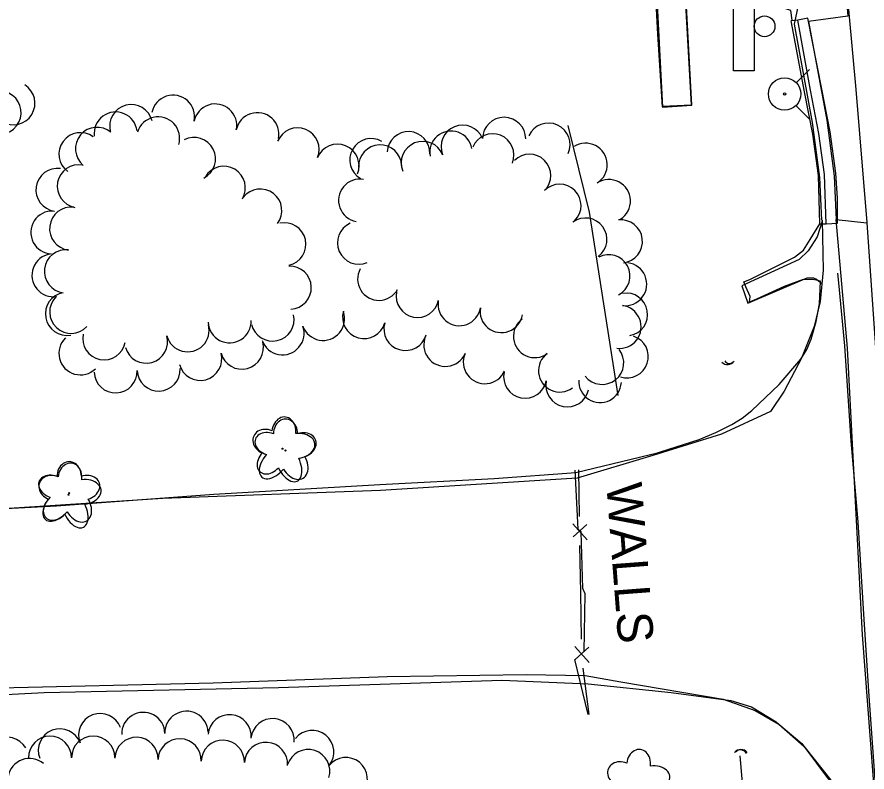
# Model space of a CAD drawing. Extents: x 588843 to 2552415, y 180129 to 269402.
# Drawn here: x 594572.6 to 594716.2, y 184366.4 to 184494 of the extents above; entities that cross this region are included whole.
import ezdxf

# ---------------------------------------------------------------- set-up
doc = ezdxf.new("R2010")
doc.units = 0
for name, color, linetype in [('Default', 7, 'Continuous'), ('E_DRN', 7, 'Continuous'), ('E_DWY', 7, 'Continuous'), ('E_FEN_P', 7, 'Continuous'), ('E_LAND_TreeLine', 7, 'Continuous'), ('E_LAND_TreeLine_P', 7, 'Continuous'), ('E_LAND_Vegetation', 7, 'Continuous'), ('E_PATH_Sidewalk', 7, 'Continuous'), ('E_RDWY', 7, 'Continuous'), ('E_RDWY_AsphConc', 7, 'Continuous'), ('E_RDWY_C_and_G', 7, 'Continuous'), ('E_RDWY_Gravel', 7, 'Continuous'), ('E_RDWY_PavtEdge', 7, 'Continuous'), ('E_SGN', 7, 'Continuous'), ('E_UTL_WHydrant', 7, 'Continuous'), ('E_WAL', 7, 'Continuous'), ('E_WAL_Text', 7, 'Continuous'), ('E_WTR_P', 7, 'Continuous')]:
    doc.layers.add(name, color=color, linetype=linetype)

# ---------------------------------------------------------------- blocks, each defined once
blk = doc.blocks.new('WALLS_1')
at = {"layer": 'E_WAL_Text'}
blk.add_text('WALLS', height=12, dxfattribs=at).set_placement((-26.84, -6))
blk = doc.blocks.new('HYD')
at = {"layer": 'Default'}
for p, q in [((-3.84, 3.84), (-8.32, 8.32)), ((3.84, 3.84), (8.32, 8.32))]:
    blk.add_line(p, q, dxfattribs=at)
for radius in [5.48, 0.42]:
    blk.add_circle((0, 0), radius, dxfattribs=at)
blk = doc.blocks.new('CULV2')
at = {"layer": 'E_DRN'}
blk.add_arc((19.7, 14.8), 24.6, 216.8699, 323.1301, dxfattribs=at)
blk = doc.blocks.new('DTRE')
at = {"layer": 'Default'}
blk.add_circle((-0.18, 0), 0.183, dxfattribs=at)
for centre, major_axis, ratio in [((-1.87, 5.32), (1.36, -4.98), 0.782863), ((4.06, 2.74), (-5.27, -2.93), 0.691916), ((-5.87, 0.15), (4.93, -0.12), 0.832022), ((3.54, -3.71), (-5.01, 4.58), 0.560249), ((-2.49, -5.24), (1.8, 4.86), 0.716896)]:
    blk.add_ellipse(centre, major_axis=major_axis, ratio=ratio, start_param=1.570796, end_param=4.712389, dxfattribs=at)
blk = doc.blocks.new('SGN_1')
at = {"layer": 'Default'}
blk.add_lwpolyline([(-3.5, -15), (-10.5, -15), (-10.5, 15), (-3.5, 15)], close=True, dxfattribs=at)
blk.add_circle((0, 0), 3.5, dxfattribs=at)
blk = doc.blocks.new('CULV2_4')
at = {"layer": 'E_DRN'}
blk.add_arc((64.6, 48.4), 80.7, 216.8699, 323.1301, dxfattribs=at)
blk = doc.blocks.new('DTRE_4')
at = {"layer": 'E_LAND_Vegetation'}
blk.add_circle((-0.6, 0), 0.601, dxfattribs=at)
for centre, major_axis, ratio in [((-6.14, 17.45), (4.46, -16.34), 0.782863), ((13.31, 8.98), (-17.3, -9.61), 0.691916), ((-19.26, 0.5), (16.18, -0.4), 0.832022), ((11.62, -12.16), (-16.44, 15.03), 0.560249), ((-8.18, -17.2), (5.91, 15.93), 0.716896)]:
    blk.add_ellipse(centre, major_axis=major_axis, ratio=ratio, start_param=1.570796, end_param=4.712389, dxfattribs=at)

msp = doc.modelspace()

# ---------------------------------------------------------------- linework, layer by layer
at = {"layer": 'E_DWY'}
for points in [[(594708.57, 184459.64), (594708.73, 184451.18), (594708.24, 184445.89), (594707.23, 184441.67), (594705.1, 184436.35), (594702.16, 184430.74), (594699.85, 184427.3), (594691.6, 184423.52), (594680.01, 184419.88), (594667.24, 184416.05), (594633.99, 184414), (594597.25, 184412.64), (594560, 184410.19)], [(594680.02, 184420.14), (594677.74, 184419.53), (594667, 184416.95), (594653.17, 184415.93), (594633.87, 184414.95), (594605.88, 184413.33), (594579.31, 184411.32), (594552.49, 184409.94)], [(594567.26, 184380.58), (594605.77, 184381.49), (594635.12, 184382.57), (594658.62, 184382.91), (594668.59, 184382.71), (594674.6, 184381.67), (594691.89, 184378.75), (594697.3, 184376.81), (594701.27, 184374.53), (594705.15, 184371.22), (594710.13, 184364.63)], [(594541.47, 184378.02), (594577.22, 184379.87), (594616.79, 184380.73), (594654.5, 184381.92), (594669.08, 184381.33), (594683.1, 184379.88), (594693.16, 184378.53), (594696.63, 184377.44), (594700.82, 184374.91), (594705.49, 184370.81), (594711.81, 184362.85)]]:
    msp.add_lwpolyline(points, dxfattribs=at)
at = {"layer": 'E_FEN_P'}
for p, q in [((594666.46, 184408.34), (594668.91, 184405.62)), ((594668.87, 184408.25), (594666.55, 184406.14)), ((594666.81, 184387.62), (594669.25, 184384.9)), ((594669.21, 184387.53), (594666.89, 184385.42))]:
    msp.add_line(p, q, dxfattribs=at)
for points in [[(594667.42, 184417.49), (594667.55, 184409.58)], [(594667.63, 184404.68), (594667.77, 184396.77)], [(594667.77, 184396.77), (594667.9, 184388.85)], [(594668.18, 184383.97), (594669.2, 184376.12)]]:
    msp.add_lwpolyline(points, dxfattribs=at)
at = {"layer": 'E_LAND_TreeLine'}
msp.add_lwpolyline([(594674.13, 184430.05), (594669.28, 184461), (594665.7, 184475.61)], dxfattribs=at)
at = {"layer": 'E_LAND_TreeLine_P'}
for centre, radius, start, end in [((594572.02, 184479.38), 3.63, 238.388, 58.388), ((594569.63, 184477.81), 3.68, 243.8708, 63.8708), ((594598.97, 184477.11), 3.64, 348.2666, 168.2666), ((594591.91, 184475.52), 3.64, 14.0486, 194.0486), ((594606.09, 184475.63), 3.64, 348.2666, 168.2666), ((594589.28, 184474.28), 3.63, 6.7226, 186.7226), ((594613.21, 184474.15), 3.64, 348.2666, 168.2666), ((594596.46, 184473.47), 3.63, 343.0531, 163.0531), ((594654.88, 184473.38), 3.64, 359.5543, 179.5543), ((594662.38, 184472.4), 3.64, 335.4995, 155.4995), ((594583.33, 184470.79), 3.63, 53.5985, 233.5985), ((594586.14, 184471.69), 3.64, 50.0677, 230.0677), ((594620, 184471.59), 3.64, 337.7762, 157.7762), ((594638.72, 184471), 3.6, 357.2681, 177.2681), ((594645.91, 184471.1), 3.6, 10.3341, 190.3341), ((594647.87, 184472.06), 3.64, 22.2412, 202.2412), ((594602.51, 184469.99), 3.63, 297.1351, 117.1351), ((594632.42, 184469.82), 3.6, 59.9726, 239.9726), ((594641.14, 184469.31), 3.64, 22.2412, 202.2412), ((594652.93, 184470.63), 3.6, 338.0991, 158.0991), ((594626.74, 184468.83), 3.64, 337.7762, 157.7762), ((594633.94, 184468.71), 3.64, 2.1829, 182.1829), ((594668.65, 184468.99), 3.64, 302.6517, 122.6517), ((594659.17, 184467.19), 3.6, 315.1147, 135.1147), ((594583.06, 184465.37), 3.64, 79.5225, 259.5225), ((594607.55, 184465.11), 3.63, 329.3165, 149.3165), ((594579.45, 184464.77), 3.63, 81.9034, 261.9034), ((594630.52, 184462.98), 3.6, 80.1197, 260.1197), ((594672.57, 184462.86), 3.64, 302.6517, 122.6517), ((594613.71, 184461.27), 3.63, 322.5733, 142.5733), ((594664.27, 184462.11), 3.6, 315.1147, 135.1147), ((594581.76, 184458.21), 3.64, 83.0028, 263.0028), ((594578.59, 184457.56), 3.63, 87.4363, 267.4363), ((594668.64, 184456.4), 3.6, 306.4105, 126.4105), ((594617.78, 184455.58), 3.63, 282.728, 102.728), ((594630.33, 184455.81), 3.6, 113.6203, 293.6203), ((594674.6, 184456.06), 3.64, 276.5733, 96.5733), ((594580.88, 184450.99), 3.64, 83.0028, 263.0028), ((594578.78, 184450.33), 3.63, 99.1308, 279.1308), ((594672.53, 184450.22), 3.6, 297.8485, 117.8485), ((594618.69, 184448.23), 3.63, 272.5197, 92.5197), ((594633.74, 184449.69), 3.6, 151.1977, 331.1977), ((594675.32, 184448.83), 3.64, 262.561, 82.561), ((594581.06, 184443.8), 3.64, 100.0336, 280.0336), ((594640.26, 184446.81), 3.6, 168.7242, 348.7242), ((594675.51, 184443.72), 3.6, 279.6914, 99.6914), ((594581.77, 184444.14), 3.63, 136.8015, 316.8015), ((594647.32, 184445.41), 3.6, 170.7667, 350.7667), ((594624.31, 184442.97), 3.64, 199.6411, 19.6411), ((594631.23, 184443.28), 3.64, 164.0302, 344.0302), ((594654.42, 184444.25), 3.6, 170.7667, 350.7667), ((594674.38, 184441.62), 3.64, 262.561, 82.561), ((594615.78, 184442.84), 3.63, 192.6873, 12.6873), ((594660.05, 184440.02), 3.6, 126.0667, 306.0667), ((594601.44, 184441.03), 3.63, 195.0145, 15.0145), ((594608.53, 184442.55), 3.63, 182.1905, 2.1905), ((594617.46, 184440.53), 3.64, 199.6411, 19.6411), ((594638.22, 184441.27), 3.64, 164.0302, 344.0302), ((594587.34, 184439.68), 3.63, 168.6021, 348.6021), ((594594.43, 184439.12), 3.63, 195.7361, 15.7361), ((594644.96, 184438.57), 3.64, 156.4356, 336.4356), ((594675.63, 184436.6), 3.6, 251.7941, 71.7941), ((594583.33, 184437.15), 3.64, 134.2853, 314.2853), ((594610.6, 184438.11), 3.64, 195.1275, 15.1275), ((594603.57, 184436.21), 3.64, 195.1275, 15.1275), ((594651.63, 184435.66), 3.64, 156.4356, 336.4356), ((594664.28, 184434.21), 3.6, 126.0667, 306.0667), ((594671.44, 184435.54), 3.64, 218.3538, 38.3538), ((594589.27, 184434.1), 3.64, 182.4652, 2.4652), ((594596.54, 184434.42), 3.64, 182.4652, 2.4652), ((594658.44, 184433.21), 3.64, 168.3462, 348.3462), ((594665.57, 184431.74), 3.64, 168.3462, 348.3462), ((594671.08, 184432.41), 3.6, 176.6729, 356.6729), ((594586.67, 184372.66), 3.65, 20.9001, 200.9001), ((594593.95, 184372.86), 3.65, 1.5182, 181.5182), ((594601.24, 184373.06), 3.65, 1.5182, 181.5182), ((594608.51, 184372.47), 3.65, 354.8705, 174.8705), ((594615.77, 184371.81), 3.65, 354.8705, 174.8705), ((594578.19, 184368.83), 3.65, 0.1213, 180.1213), ((594579.86, 184370.06), 3.65, 20.9001, 200.9001), ((594585.49, 184368.85), 3.65, 0.1213, 180.1213), ((594622.48, 184369.81), 3.65, 321.0664, 141.0664), ((594570.94, 184368.65), 3.65, 30.4425, 210.4425), ((594592.79, 184368.64), 3.65, 358.1104, 178.1104), ((594600.08, 184368.4), 3.65, 358.1104, 178.1104), ((594607.37, 184368.16), 3.65, 358.1104, 178.1104), ((594614.66, 184367.8), 3.65, 356.1738, 176.1738), ((594621.8, 184366.58), 3.65, 342.4708, 162.4708), ((594574.75, 184365.08), 3.65, 50.4008, 230.4008), ((594628.15, 184365.23), 3.65, 321.0664, 141.0664)]:
    msp.add_arc(centre, radius, start, end, dxfattribs=at)
at = {"layer": 'E_PATH_Sidewalk'}
for points in [[(594675.75, 184564.58), (594677.4, 184557.3), (594678.16, 184541.92), (594679.16, 184521.94), (594679.92, 184507.02), (594680.77, 184491.07), (594681.58, 184478.79), (594686.51, 184479.12), (594685.56, 184496.05), (594684.23, 184519.87), (594683.07, 184543.24), (594682.53, 184553.77), (594683.52, 184556.45)], [(594681.64, 184478.89), (594680.41, 184502.23), (594679.51, 184519.87), (594677.54, 184557.52), (594676.29, 184563.57)], [(594676.35, 184563.71), (594677.44, 184557.73), (594678.65, 184535.48), (594680.5, 184500.44), (594681.65, 184478.71), (594686.56, 184479.05), (594684.87, 184510.35), (594683.13, 184540.75), (594682.52, 184553.31), (594682.58, 184554.21), (594683.51, 184556.22)], [(594681.64, 184478.89), (594686.52, 184479.1), (594685.29, 184502.81), (594684.45, 184519.51), (594682.57, 184553.42), (594683.38, 184555.97)]]:
    msp.add_lwpolyline(points, dxfattribs=at)
at = {"layer": 'E_RDWY'}
for points in [[(594707.06, 184540.71), (594708.95, 184539.99), (594712.13, 184503.86), (594712.92, 184494.11), (594706.29, 184493.18)], [(594708.57, 184459.46), (594707.74, 184456.81), (594706.25, 184454.47), (594704.7, 184452.97), (594695.04, 184448.56), (594696.04, 184445.62), (594706.08, 184449.91), (594707.1, 184449.92), (594707.64, 184449.67), (594708.52, 184448.96)], [(594710.96, 184459.76), (594716.14, 184459.19), (594724.35, 184340.84), (594726.41, 184294.37), (594727.8, 184267.26)]]:
    msp.add_lwpolyline(points, dxfattribs=at)
at = {"layer": 'E_RDWY_AsphConc'}
for points in [[(594703.5, 184493.43), (594703.28, 184495.06), (594697.22, 184497.07), (594697.97, 184501.29), (594701.66, 184500.31), (594704.54, 184499.76), (594705.94, 184502.85), (594704.07, 184547.54), (594695.76, 184550.21), (594684.58, 184555.48)], [(594680.02, 184420.14), (594687.82, 184422.59), (594690.62, 184423.76), (594693.32, 184425.12), (594693.32, 184425.12), (594695.08, 184426.2), (594696.71, 184427.47), (594696.71, 184427.47), (594701.32, 184431.86), (594701.32, 184431.86), (594704.96, 184436.18), (594704.96, 184436.18), (594705.97, 184437.79), (594706.73, 184439.54), (594706.73, 184439.54), (594707.58, 184442.5), (594708.13, 184445.53), (594708.13, 184445.53), (594708.29, 184449.32), (594707.31, 184449.57), (594705.39, 184449.6), (594702.17, 184448.44), (594697.49, 184446.27), (594696.33, 184445.81), (594696.42, 184446.77), (594695.72, 184448.37), (594695.35, 184449.25), (594696.38, 184449.64), (594703.89, 184453.41), (594705.46, 184454.6), (594705.46, 184454.6), (594706.58, 184456.38), (594706.58, 184456.38), (594708.2, 184459.01)]]:
    msp.add_lwpolyline(points, dxfattribs=at)
at = {"layer": 'E_RDWY_C_and_G'}
for points in [[(594708.2, 184459.01), (594709.27, 184459.03), (594711.16, 184459.14), (594711.17, 184463.37), (594710.92, 184467.59), (594710.92, 184467.59), (594709.95, 184474.57), (594709.95, 184474.57), (594708.52, 184481.74), (594706.17, 184493.77), (594704.47, 184493.43), (594703.35, 184493.33)], [(594708.2, 184459.01), (594707.95, 184467.2), (594707.01, 184474.18), (594705.58, 184481.33), (594703.35, 184493.33)], [(594709.27, 184459.03), (594708.96, 184467.35), (594708, 184474.29), (594706.63, 184481.58), (594704.47, 184493.43)], [(594706.29, 184493.18), (594709.35, 184476.54), (594710.61, 184467.07), (594710.96, 184459.76)], [(594703.83, 184492.73), (594706.88, 184476.15), (594708.12, 184466.85), (594708.47, 184459.64)]]:
    msp.add_lwpolyline(points, dxfattribs=at)
at = {"layer": 'E_RDWY_Gravel'}
for points in [[(594704.56, 184540.57), (594705.55, 184509.84), (594705.8, 184502.5), (594704.84, 184497.34), (594703.83, 184492.73)], [(594718.58, 184347.5), (594715.37, 184389.59), (594712.84, 184438.02), (594710.96, 184459.76)], [(594735.55, 184085.39), (594734.31, 184102.76), (594733.06, 184120.26), (594731.84, 184137.28), (594730.3, 184156.92), (594728.89, 184176.48), (594726.96, 184201.32), (594725.69, 184218.24), (594724.78, 184232.39), (594723.63, 184250.83), (594722.73, 184268.28), (594721.92, 184286.82), (594720.87, 184306.62), (594719.75, 184325.97), (594719.07, 184340.18), (594718.51, 184348.04), (594717.72, 184362.67), (594716.48, 184380.09), (594715.64, 184393.07), (594714.69, 184408.68), (594713.51, 184422.39), (594712.41, 184438.43), (594711.42, 184449.03), (594711.26, 184450.7)]]:
    msp.add_lwpolyline(points, dxfattribs=at)
at = {"layer": 'E_RDWY_PavtEdge'}
msp.add_lwpolyline([(594716.19, 184459.27), (594714.3, 184481.72), (594713.13, 184494.63), (594707.54, 184555.83), (594706.46, 184565.37)], dxfattribs=at)
at = {"layer": 'E_WAL'}
for points in [[(594668.41, 184386.75), (594668.58, 184396.55), (594668.19, 184397.41), (594667.91, 184406.99), (594667.41, 184407.46), (594666.9, 184417.44)], [(594669.05, 184376.17), (594666.8, 184385.44)]]:
    msp.add_lwpolyline(points, dxfattribs=at)
at = {"layer": 'E_WTR_P'}
msp.add_lwpolyline([(594694.69, 184369.18), (594695.45, 184360.05), (594696.09, 184347.79), (594696.65, 184340.09)], dxfattribs=at)

# ---------------------------------------------------------------- block references
at = {"layer": 'E_DRN'}
for name, p, xscale, yscale, rotation in [('CULV2', (594691.67, 184435.67), 0.05191781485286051, 0.05191781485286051, 4.627752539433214), ('CULV2_4', (594692.17, 184435.89), 0.010780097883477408, 0.010780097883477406, -7.839676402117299), ('CULV2', (594695.94, 184369.71), 0.05441949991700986, 0.05441949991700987, -179.77095280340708), ('CULV2_4', (594695.82, 184369.57), 0.014662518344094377, 0.014662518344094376, 173.00284786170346)]:
    msp.add_blockref(name, p, dxfattribs=dict(at, xscale=xscale, yscale=yscale, rotation=rotation))
at = {"layer": 'E_LAND_Vegetation'}
for name, p, xscale, yscale, rotation in [('DTRE_4', (594617.54, 184421.01), 0.1524003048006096, 0.15240030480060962, -22.11088937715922), ('DTRE', (594617.98, 184420.64), 0.49999999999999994, 0.5, -88.40702529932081), ('DTRE_4', (594581.42, 184413.22), 0.1524003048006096, 0.15240030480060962, -22.11088937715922), ('DTRE', (594581.44, 184413.45), 0.49999999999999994, 0.5, -88.40702529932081), ('DTRE_4', (594677.45, 184364.86), 0.1524003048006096, 0.15240030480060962, -22.11088937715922)]:
    msp.add_blockref(name, p, dxfattribs=dict(at, xscale=xscale, yscale=yscale, rotation=rotation))
at = {"layer": 'E_SGN', "xscale": 0.5, "yscale": 0.5}
msp.add_blockref('SGN_1', (594698.86, 184492.38), dxfattribs=at)
at = {"layer": 'E_UTL_WHydrant', "xscale": 0.5000000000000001, "yscale": 0.5, "rotation": -90.36283032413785}
msp.add_blockref('HYD', (594702.24, 184480.95), dxfattribs=at)
at = {"layer": 'E_WAL_Text', "xscale": 0.49999999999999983, "yscale": 0.4999999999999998, "rotation": -85.64095942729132}
msp.add_blockref('WALLS_1', (594676.14, 184401.93), dxfattribs=at)

doc.saveas('drawing.dxf')
